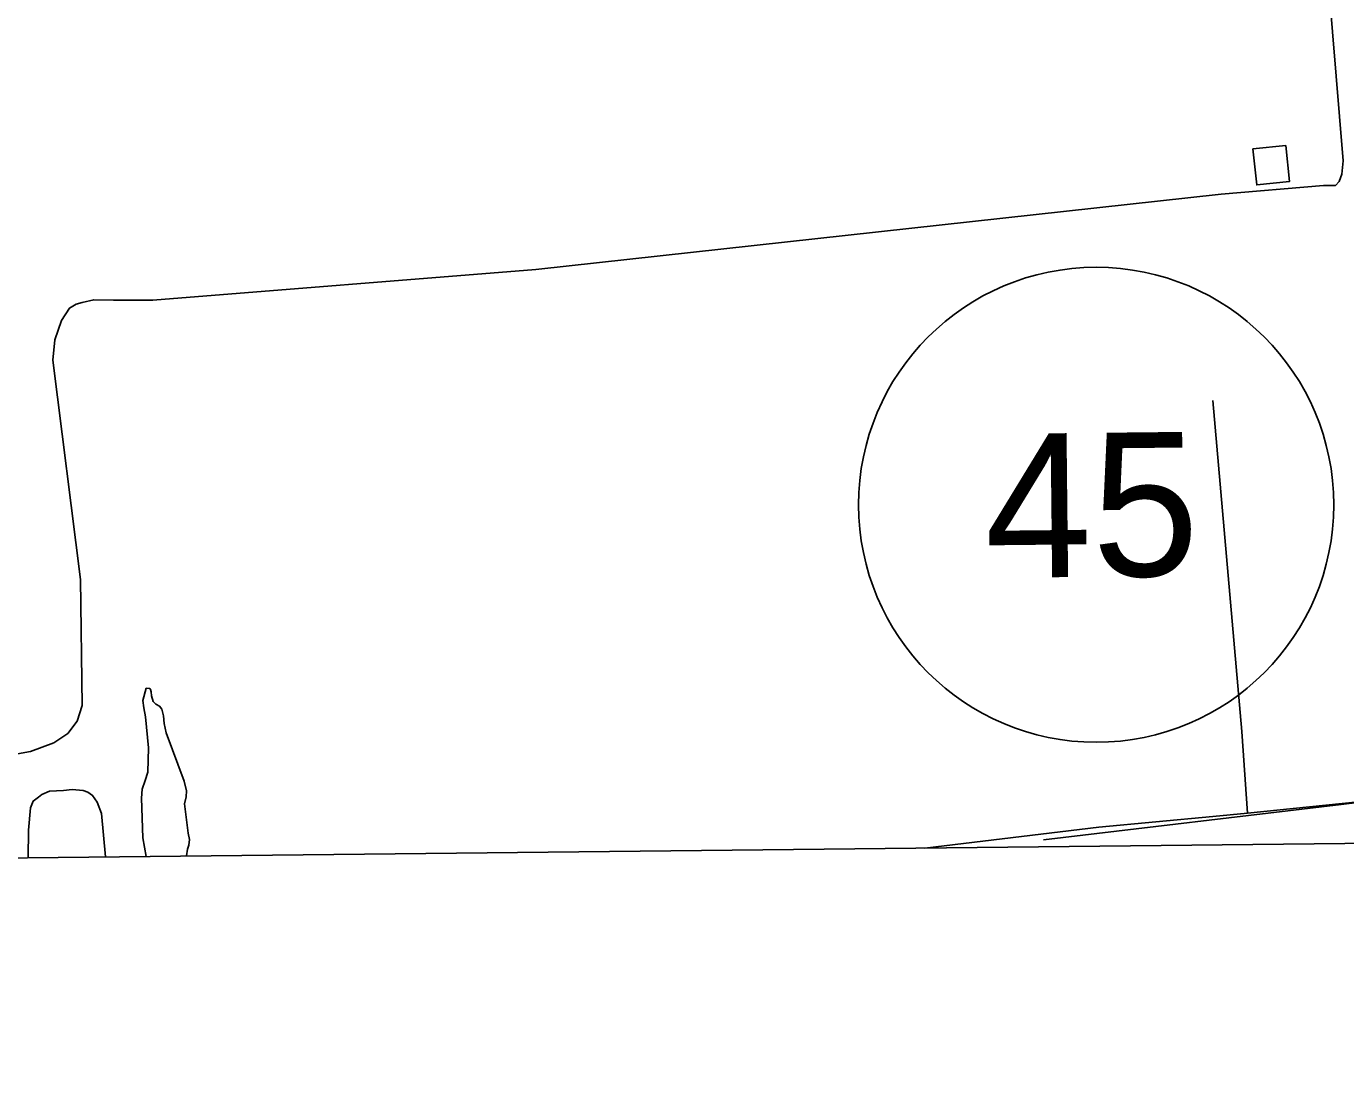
# Model space of a CAD drawing. Extents: x 3651524 to 3689615, y 505651 to 531377.
# Drawn here: x 3670411 to 3671327, y 511062 to 511798 of the extents above; entities that cross this region are included whole.
import ezdxf

# ---------------------------------------------------------------- set-up
doc = ezdxf.new("R2010")
doc.units = 0
for name, color, linetype in [('V-BLDG-OTLN', 7, 'Continuous'), ('V-GRID-FRAM', 7, 'Continuous'), ('V-ROAD-CNTR', 7, 'Continuous'), ('V-ROAD-IDEN', 7, 'Continuous'), ('V-SITE-OTLN', 7, 'Continuous'), ('V-TOPO-SHOR', 7, 'Continuous')]:
    doc.layers.add(name, color=color, linetype=linetype)

msp = doc.modelspace()

# ---------------------------------------------------------------- linework, layer by layer
at = {"layer": 'V-BLDG-OTLN'}
msp.add_lwpolyline([(3671285.759, 511715.032), (3671288.414, 511689.993), (3671265.623, 511687.579), (3671262.969, 511712.617)], close=True, dxfattribs=at)
at = {"layer": 'V-GRID-FRAM'}
msp.add_lwpolyline([(3655577.191, 529244.355), (3687244.414, 529585.207), (3687448.048, 511403.469), (3655764.959, 511062.446), (3655577.191, 529244.355)], dxfattribs=at)
at = {"layer": 'V-ROAD-CNTR'}
msp.add_lwpolyline([(3671397.533, 511266.102), (3671324.292, 511257.122), (3671117.502, 511232.555)], dxfattribs=at)
at = {"layer": 'V-ROAD-IDEN'}
msp.add_circle((3671154.14, 511465.307), 165, dxfattribs=at)
msp.add_circle((3671154.14, 511465.307), 165, dxfattribs=at)
at = {"layer": 'V-SITE-OTLN'}
msp.add_lwpolyline([(3671313.338, 511852.889), (3671325.667, 511704.378), (3671324.71, 511694.972), (3671322.765, 511689.87), (3671320.223, 511687.122), (3671311.992, 511687.101), (3671240.875, 511681.041), (3670765.021, 511628.891), (3670498.963, 511607.449), (3670471.724, 511607.381), (3670458.007, 511607.737), (3670449.977, 511605.953), (3670445.866, 511604.768), (3670441.168, 511602.011), (3670435.508, 511593.375), (3670431.035, 511580.038), (3670429.503, 511565.731), (3670448.895, 511413.517), (3670449.901, 511325.926), (3670446.595, 511314.945), (3670439.956, 511306.501), (3670430.175, 511299.814), (3670414.12, 511293.896), (3670386.894, 511288.927)], dxfattribs=at)
at = {"layer": 'V-TOPO-SHOR'}
for points in [[(3671235.176, 511537.698), (3671255.205, 511307.713), (3671259.135, 511251.168)], [(3670494.521, 511337.85), (3670492.184, 511329.328), (3670492.721, 511324.222), (3670494.048, 511317.937), (3670496.067, 511296.464), (3670495.455, 511279.435), (3670493.765, 511273.665), (3670491.684, 511267.636), (3670491.176, 511261.48), (3670492.163, 511233.844), (3670494.417, 511220.987)], [(3670522.459, 511221.289), (3670522.451, 511221.347), (3670523.225, 511225.933), (3670524.004, 511228.816), (3670524.387, 511232.746), (3670523.59, 511237.199), (3670520.919, 511257.492), (3670522.218, 511262.342), (3670522.337, 511266.534), (3670520.878, 511273.211), (3670508.22, 511306.972), (3670506.895, 511313.386), (3670506.356, 511318.754), (3670505.297, 511323.207), (3670503.589, 511325.429), (3670501.228, 511326.731), (3670499.26, 511328.691), (3670498.201, 511332.619), (3670497.933, 511335.37), (3670497.404, 511336.938), (3670496.88, 511337.594), (3670494.521, 511337.85)], [(3670466.084, 511220.683), (3670463.358, 511250.72), (3670460.329, 511258.693), (3670457.177, 511263.395), (3670453.901, 511265.611), (3670450.628, 511266.909), (3670442.907, 511267.415), (3670437.019, 511266.874), (3670427.34, 511266.328), (3670421.983, 511263.96), (3670419.632, 511262.252)], [(3670419.632, 511262.252), (3670415.845, 511259.495), (3670414.155, 511254.781), (3670412.623, 511239.339), (3670412.504, 511220.106)], [(3671356.608, 511261.06), (3671259.135, 511251.168), (3671235.121, 511248.731), (3671155.974, 511241.262), (3671035.125, 511226.807)]]:
    msp.add_lwpolyline(points, dxfattribs=at)

# ---------------------------------------------------------------- texts
at = {"layer": 'V-ROAD-IDEN'}
msp.add_text('45', height=100, rotation=0.616684, dxfattribs=at).set_placement((3671077.124, 511414.475))

doc.saveas('drawing.dxf')
